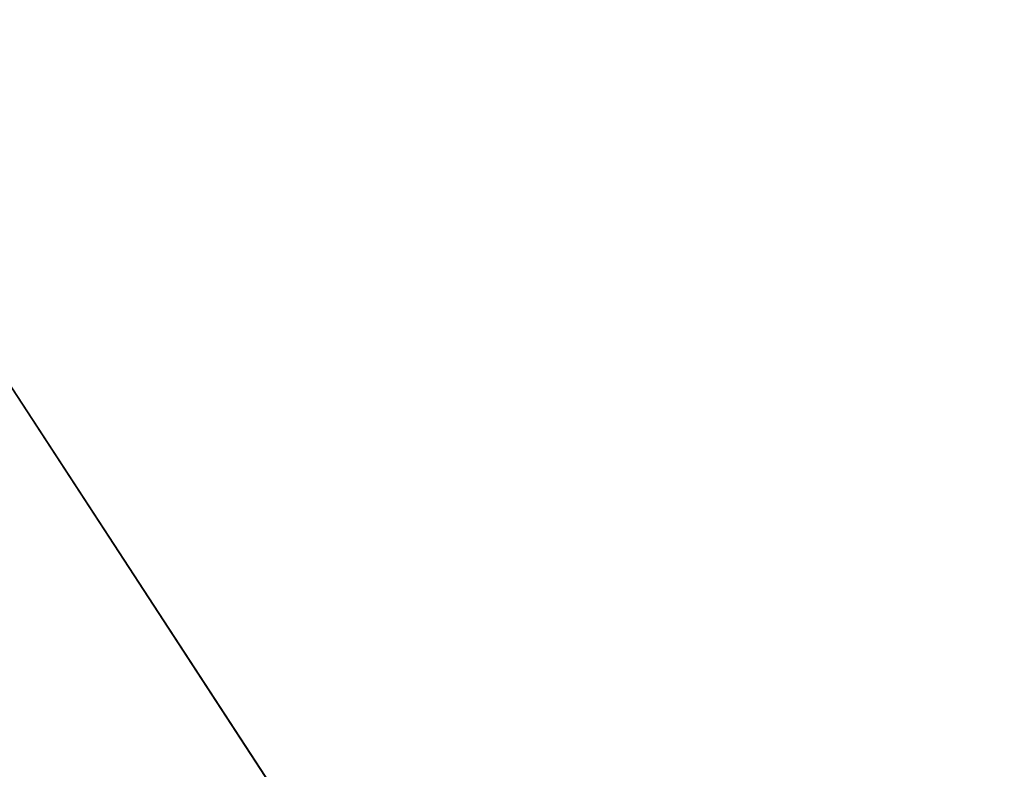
# Model space of a CAD drawing. Extents: x 0 to 80, y 0 to 80.
# Tile 404 of 656: x 9.163694 to 9.16497, y 35.420339 to 35.42131. Entities that reach past the tile are written whole.
import ezdxf

# ---------------------------------------------------------------- set-up
doc = ezdxf.new("R2010")
doc.units = 0
doc.header["$LTSCALE"] = 25.4
doc.layers.get('0').update_dxf_attribs({"color": 13, "linetype": 'CONTINUOUS'})

# ---------------------------------------------------------------- blocks, each defined once
blk = doc.blocks.new('ORBIT-I-KINKIET-20-7806-78')
at = {"color": 7}
blk.add_line((25.5593529, 35.7683601, 303.6047363), (25.6391087, 35.64608, 302.8093262), dxfattribs=at)
blk.add_line((25.5593529, 35.7683601, 303.6047363), (25.6391087, 35.64608, 302.8093262), dxfattribs=at)
mesh = blk.add_polyface(dxfattribs=at)
corners = [(25.9350891, 35.7683601, 344.9284973), (25.2029629, 35.64608, 344.5432434), (25.9350891, 35.64608, 344.9284973)]
mesh.append_faces([[corners[k] for k in face] for face in [(0, 1, 2)]], dxfattribs={"color": 7})
mesh = blk.add_polyface(dxfattribs=at)
corners = [(25.9350891, 35.7683601, 344.9284973), (25.2029629, 35.7683601, 344.5432434), (25.2029629, 35.64608, 344.5432434)]
mesh.append_faces([[corners[k] for k in face] for face in [(0, 1, 2)]], dxfattribs={"color": 7})
mesh = blk.add_polyface(dxfattribs=at)
corners = [(25.5593529, 35.7683601, 303.6047363), (25.6391087, 35.64608, 302.8093262), (25.5593529, 35.64608, 303.6047363)]
mesh.append_faces([[corners[k] for k in face] for face in [(0, 1, 2)]], dxfattribs={"color": 7})
mesh = blk.add_polyface(dxfattribs=at)
corners = [(25.6391087, 35.7683601, 302.8093262), (25.6391087, 35.64608, 302.8093262), (25.5593529, 35.7683601, 303.6047363)]
mesh.append_faces([[corners[k] for k in face] for face in [(0, 1, 2)]], dxfattribs={"color": 7})

msp = doc.modelspace()

# ---------------------------------------------------------------- block references
at = {"color": 0}
msp.add_blockref('ORBIT-I-KINKIET-20-7806-78', (-16.3966141, -0.3460782, -57.5), dxfattribs=at)

doc.saveas('drawing.dxf')
